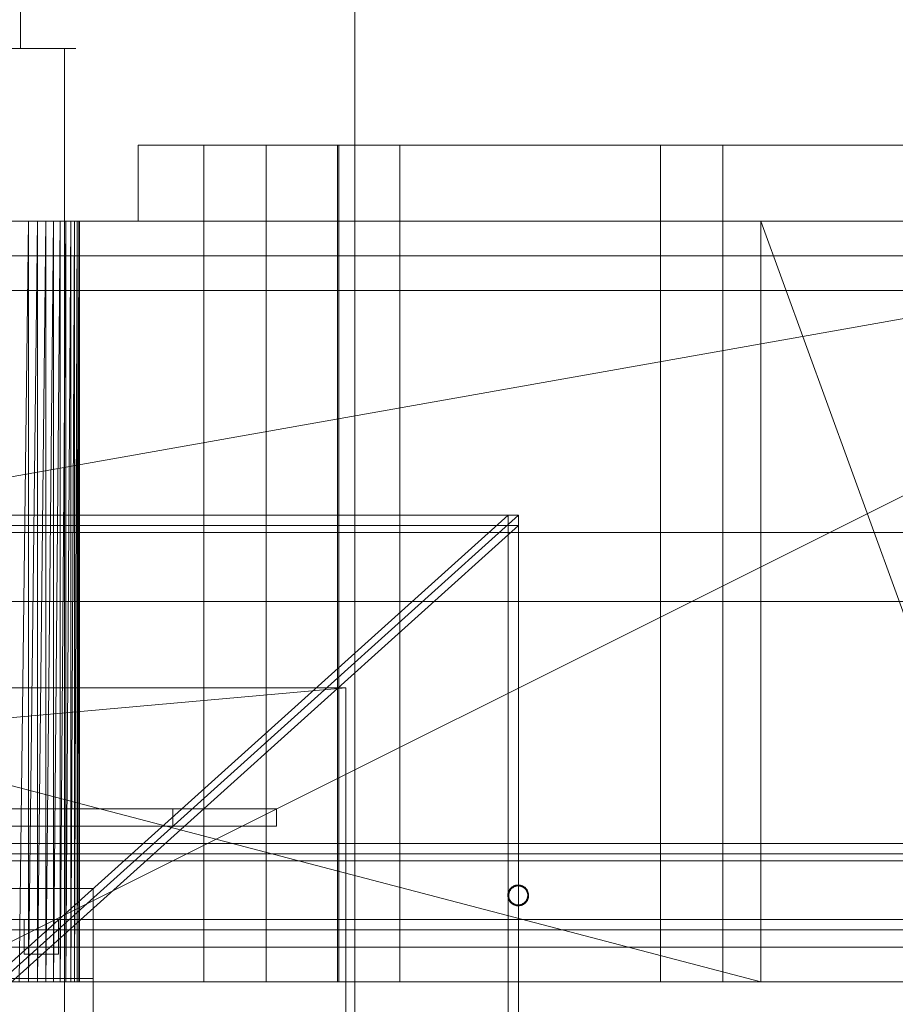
# Model space of a CAD drawing. Header units: millimetres. Extents: x -1970 to 61924, y -58230 to 6847.
# Tile 586 of 656: x 25056 to 25309, y -17796 to -17512. Entities that reach past the tile are written whole.
import ezdxf

# ---------------------------------------------------------------- set-up
doc = ezdxf.new("R2010")
doc.units = ezdxf.units.MM
for name, color, linetype, lineweight in [('COTAS_P', 1, 'Continuous', 0), ('superior_briquetadora', 7, 'Continuous', 0), ('superior_C02-briq', 7, 'Continuous', 0), ('superior_C05', 7, 'Continuous', 0)]:
    doc.layers.add(name, color=color, linetype=linetype, lineweight=lineweight)
doc.dimstyles.new('R19_100', dxfattribs={"dimtxt": 250, "dimasz": 150, "dimexe": 150, "dimexo": 80, "dimgap": 100, "dimtad": 1, "dimtih": 1, "dimtoh": 1, "dimdsep": 46, "dimcen": 0.09, "dimadec": 0, "dimazin": 0, "dimtfac": 1, "dimtdec": 4, "dimtofl": 0, "dimtmove": 0, "dimatfit": 3, "dimfxl": 1, "dimtolj": 1, "dimtzin": 0, "dimarcsym": 0})

# ---------------------------------------------------------------- blocks, each defined once
blk = doc.blocks.new('DIM_R26_29')
at = {"layer": 'COTAS_P'}
for p, q in [((24250.07, -17080), (24400.07, -17035)), ((26750.07, -17080), (26600.07, -17035)), ((24250.07, -17980), (24250.07, -17080)), ((24250.07, -17080), (26750.07, -17080)), ((24250.07, -17080), (24400.07, -17125)), ((26750.07, -17080), (26600.07, -17125)), ((26750.07, -17980), (26750.07, -17080))]:
    blk.add_line(p, q, dxfattribs=at)
blk.add_text('2500 P', height=250, dxfattribs=at).set_placement((25500.07, -16980))

msp = doc.modelspace()

# ---------------------------------------------------------------- linework, layer by layer
at = {"layer": 'superior_briquetadora'}
for p, q in [((25152.685, -17250), (25152.685, -17800)), ((25056.004, -17280), (25056.004, -17520)), ((25046.788, -17520), (25059.697, -17520)), ((25060.338, -17520), (25047.587, -17520)), ((25050.986, -17520), (25056.004, -17520)), ((25056.202, -17520), (25051.343, -17520)), ((25056.004, -17520), (25057.866, -17520)), ((25057.866, -17520), (25056.202, -17520)), ((25059.697, -17520), (25068.718, -17520)), ((25069.074, -17520), (25060.338, -17520)), ((25068.718, -17520), (25072.065, -17520)), ((25068.718, -17520), (25068.718, -17800)), ((25072.065, -17520), (25069.074, -17520)), ((25090.067, -17548), (25091.234, -17548)), ((25090.067, -17548), (25090.067, -17570)), ((25091.234, -17548), (25094.717, -17548)), ((25094.717, -17548), (25100.465, -17548)), ((25100.465, -17548), (25108.395, -17548)), ((25108.395, -17548), (25118.39, -17548)), ((25109.067, -17790), (25109.067, -17548)), ((25109.959, -17548), (25109.067, -17548)), ((25112.456, -17548), (25109.959, -17548)), ((25116.065, -17548), (25112.456, -17548)), ((25120.07, -17548), (25116.065, -17548)), ((25118.39, -17548), (25130.306, -17548)), ((25123.679, -17548), (25120.07, -17548)), ((25126.176, -17548), (25123.679, -17548)), ((25127.067, -17548), (25126.176, -17548)), ((25127.067, -17790), (25127.067, -17548)), ((25130.306, -17548), (25143.968, -17548)), ((25143.968, -17548), (25159.177, -17548)), ((25147.729, -17790), (25147.729, -17548)), ((25148.621, -17548), (25147.729, -17548)), ((25148.067, -17548), (25148.067, -17790)), ((25149.804, -17548), (25148.067, -17548)), ((25151.118, -17548), (25148.621, -17548)), ((25154.955, -17548), (25149.804, -17548)), ((25154.727, -17548), (25151.118, -17548)), ((25158.732, -17548), (25154.727, -17548)), ((25163.345, -17548), (25154.955, -17548)), ((25162.341, -17548), (25158.732, -17548)), ((25159.177, -17548), (25175.712, -17548)), ((25164.838, -17548), (25162.341, -17548)), ((25174.689, -17548), (25163.345, -17548)), ((25165.729, -17548), (25164.838, -17548)), ((25165.729, -17790), (25165.729, -17548)), ((25188.599, -17548), (25174.689, -17548)), ((25175.712, -17548), (25193.331, -17548)), ((25204.602, -17548), (25188.599, -17548)), ((25193.331, -17548), (25211.777, -17548)), ((25222.154, -17548), (25204.602, -17548)), ((25211.777, -17548), (25230.782, -17548)), ((25240.656, -17548), (25222.154, -17548)), ((25230.782, -17548), (25250.067, -17548)), ((25259.479, -17548), (25240.656, -17548)), ((25241.067, -17790), (25241.067, -17548)), ((25241.959, -17548), (25241.067, -17548)), ((25244.456, -17548), (25241.959, -17548)), ((25248.065, -17548), (25244.456, -17548)), ((25252.07, -17548), (25248.065, -17548)), ((25250.067, -17548), (25269.353, -17548)), ((25255.679, -17548), (25252.07, -17548)), ((25258.176, -17548), (25255.679, -17548)), ((25259.067, -17548), (25258.176, -17548)), ((25259.067, -17790), (25259.067, -17548)), ((25277.981, -17548), (25259.479, -17548)), ((25269.353, -17548), (25288.358, -17548)), ((25295.533, -17548), (25277.981, -17548)), ((25288.358, -17548), (25306.804, -17548)), ((25311.536, -17548), (25295.533, -17548)), ((25306.804, -17548), (25324.423, -17548)), ((23750.067, -17570), (25950.067, -17570)), ((23870.067, -17570), (25830.067, -17570)), ((25470.067, -17570), (24230.067, -17790)), ((25470.067, -17570), (24230.067, -17570)), ((25470.067, -17570), (24243.401, -17570)), ((25746.067, -17570), (24243.401, -17570)), ((24430.067, -17570), (25270.067, -17570)), ((24430.067, -17570), (25270.067, -17790)), ((25270.067, -17570), (24663.302, -17570)), ((25270.067, -17570), (24666.505, -17570)), ((25470.067, -17570), (25030.067, -17570)), ((25058.401, -17570), (25030.067, -17570)), ((25061.002, -17570), (25030.067, -17570)), ((25063.402, -17570), (25030.067, -17570)), ((25065.577, -17570), (25030.067, -17570)), ((25350.067, -17570), (25030.067, -17570)), ((25470.067, -17570), (25030.067, -17790)), ((25036.833, -17570), (25270.067, -17570)), ((25040.067, -17570), (25270.067, -17570)), ((25043.302, -17570), (25270.067, -17570)), ((25046.505, -17570), (25270.067, -17570)), ((25049.647, -17570), (25270.067, -17570)), ((25052.696, -17570), (25270.067, -17570)), ((25058.401, -17570), (25055.624, -17790)), ((25058.401, -17570), (25055.624, -17570)), ((25055.624, -17570), (25270.067, -17570)), ((25061.002, -17570), (25058.401, -17790)), ((25058.401, -17570), (25058.401, -17790)), ((25061.002, -17570), (25058.401, -17570)), ((25058.401, -17570), (25270.067, -17570)), ((25063.402, -17570), (25061.002, -17790)), ((25061.002, -17570), (25061.002, -17790)), ((25063.402, -17570), (25061.002, -17570)), ((25061.002, -17570), (25270.067, -17570)), ((25065.577, -17570), (25063.402, -17790)), ((25063.402, -17570), (25063.402, -17790)), ((25065.577, -17570), (25063.402, -17570)), ((25063.402, -17570), (25270.067, -17570)), ((25067.506, -17570), (25065.577, -17790)), ((25065.577, -17790), (25065.577, -17570)), ((25067.506, -17570), (25065.577, -17570)), ((25065.577, -17570), (25270.067, -17570)), ((25065.577, -17570), (25350.067, -17570)), ((25069.171, -17570), (25067.506, -17790)), ((25067.506, -17790), (25067.506, -17570)), ((25069.171, -17570), (25067.506, -17570)), ((25067.506, -17570), (25270.067, -17570)), ((25067.506, -17570), (25350.067, -17570)), ((25070.556, -17570), (25069.171, -17790)), ((25069.171, -17790), (25069.171, -17570)), ((25070.556, -17570), (25069.171, -17570)), ((25069.171, -17570), (25270.067, -17570)), ((25069.171, -17570), (25350.067, -17570)), ((25071.647, -17570), (25070.556, -17790)), ((25070.556, -17790), (25070.556, -17570)), ((25071.647, -17570), (25070.556, -17570)), ((25070.556, -17570), (25270.067, -17570)), ((25070.556, -17570), (25350.067, -17570)), ((25072.433, -17570), (25071.647, -17790)), ((25071.647, -17790), (25071.647, -17570)), ((25072.433, -17570), (25071.647, -17570)), ((25071.647, -17570), (25270.067, -17570)), ((25071.647, -17570), (25350.067, -17570)), ((25072.909, -17570), (25072.433, -17790)), ((25072.433, -17790), (25072.433, -17570)), ((25072.909, -17570), (25072.433, -17570)), ((25072.433, -17570), (25270.067, -17570)), ((25073.067, -17570), (25072.909, -17790)), ((25072.909, -17790), (25072.909, -17570)), ((25073.067, -17570), (25072.909, -17570)), ((25072.909, -17570), (25270.067, -17570)), ((25073.067, -17790), (25073.067, -17570)), ((25270.067, -17570), (25073.067, -17570)), ((25090.067, -17570), (25091.234, -17570)), ((25091.234, -17570), (25094.717, -17570)), ((25094.717, -17570), (25100.465, -17570)), ((25100.465, -17570), (25108.395, -17570)), ((25108.395, -17570), (25118.39, -17570)), ((25118.39, -17570), (25130.306, -17570)), ((25130.306, -17570), (25143.968, -17570)), ((25143.968, -17570), (25159.177, -17570)), ((25159.177, -17570), (25175.712, -17570)), ((25175.712, -17570), (25193.331, -17570)), ((25193.331, -17570), (25211.777, -17570)), ((25211.777, -17570), (25230.782, -17570)), ((25230.782, -17570), (25250.067, -17570)), ((25250.067, -17570), (25269.353, -17570)), ((25269.353, -17570), (25288.358, -17570)), ((25270.067, -17570), (25350.067, -17570)), ((25270.067, -17790), (25270.067, -17570)), ((25270.067, -17570), (25350.067, -17790)), ((25288.358, -17570), (25306.804, -17570)), ((25306.804, -17570), (25324.423, -17570)), ((23900.067, -17580), (25800.067, -17580)), ((23900.067, -17590), (25800.067, -17590)), ((24500.067, -17655), (25200.067, -17655)), ((25047.067, -17790), (25197.067, -17655)), ((25050.067, -17790), (25200.067, -17655)), ((25197.067, -17655), (25197.067, -18305)), ((25200.067, -17655), (25197.067, -17655)), ((25200.067, -17655), (25200.067, -18305)), ((25200.067, -17655), (25200.067, -17658)), ((23900.067, -17660), (25800.067, -17660)), ((24500.067, -17658), (25200.067, -17658)), ((25200.067, -17658), (25050.067, -17793)), ((25950.067, -17680), (23750.067, -17680)), ((24150.067, -17680), (25950.067, -17680)), ((24150.067, -17680), (25800.067, -17680)), ((24570.067, -17740), (25130.067, -17740)), ((25100.067, -17745), (25100.067, -17740)), ((25100.067, -17740), (25130.067, -17740)), ((25130.067, -17740), (25130.067, -17745)), ((25130.067, -17745), (24570.067, -17745)), ((25130.067, -17745), (25100.067, -17745)), ((24623.067, -17763), (25077.067, -17763)), ((25077.067, -17763), (25077.067, -17789)), ((25057.067, -17782), (25057.067, -17772)), ((25057.067, -17772), (25067.067, -17772)), ((25067.067, -17772), (25067.067, -17782)), ((25067.067, -17782), (25057.067, -17782)), ((25830.067, -17790), (23870.067, -17790)), ((23954.067, -17790), (25456.734, -17790)), ((24230.067, -17790), (25470.067, -17790)), ((24230.067, -17790), (25456.734, -17790)), ((25270.067, -17790), (24430.067, -17790)), ((25077.067, -17789), (24623.067, -17789)), ((25030.067, -17790), (25470.067, -17790)), ((25350.067, -17790), (25030.067, -17790)), ((25063.402, -17790), (25030.067, -17790)), ((25030.067, -17790), (25065.577, -17790)), ((25061.002, -17790), (25030.067, -17790)), ((25058.401, -17790), (25030.067, -17790)), ((25270.067, -17790), (25036.833, -17790)), ((25270.067, -17790), (25040.067, -17790)), ((25270.067, -17790), (25043.302, -17790)), ((25270.067, -17790), (25046.505, -17790)), ((25270.067, -17790), (25049.647, -17790)), ((25051.067, -17789), (25077.067, -17789)), ((25270.067, -17790), (25052.696, -17790)), ((25055.624, -17790), (25058.401, -17790)), ((25270.067, -17790), (25055.624, -17790)), ((25058.401, -17790), (25061.002, -17790)), ((25270.067, -17790), (25058.401, -17790)), ((25061.002, -17790), (25063.402, -17790)), ((25270.067, -17790), (25061.002, -17790)), ((25063.402, -17790), (25065.577, -17790)), ((25270.067, -17790), (25063.402, -17790)), ((25065.577, -17790), (25067.506, -17790)), ((25350.067, -17790), (25065.577, -17790)), ((25270.067, -17790), (25065.577, -17790)), ((25067.506, -17790), (25069.171, -17790)), ((25350.067, -17790), (25067.506, -17790)), ((25270.067, -17790), (25067.506, -17790)), ((25069.171, -17790), (25070.556, -17790)), ((25350.067, -17790), (25069.171, -17790)), ((25270.067, -17790), (25069.171, -17790)), ((25070.556, -17790), (25071.647, -17790)), ((25350.067, -17790), (25070.556, -17790)), ((25270.067, -17790), (25070.556, -17790)), ((25071.647, -17790), (25072.433, -17790)), ((25071.647, -17790), (25350.067, -17790)), ((25270.067, -17790), (25071.647, -17790)), ((25072.433, -17790), (25072.909, -17790)), ((25270.067, -17790), (25072.433, -17790)), ((25072.909, -17790), (25073.067, -17790)), ((25270.067, -17790), (25072.909, -17790)), ((25270.067, -17790), (25073.067, -17790)), ((25077.067, -17789), (25077.067, -18171)), ((25109.959, -17790), (25109.067, -17790)), ((25112.456, -17790), (25109.959, -17790)), ((25116.065, -17790), (25112.456, -17790)), ((25120.07, -17790), (25116.065, -17790)), ((25123.679, -17790), (25120.07, -17790)), ((25126.176, -17790), (25123.679, -17790)), ((25127.067, -17790), (25126.176, -17790)), ((25148.621, -17790), (25147.729, -17790)), ((25149.804, -17790), (25148.067, -17790)), ((25151.118, -17790), (25148.621, -17790)), ((25154.955, -17790), (25149.804, -17790)), ((25154.727, -17790), (25151.118, -17790)), ((25158.732, -17790), (25154.727, -17790)), ((25163.345, -17790), (25154.955, -17790)), ((25162.341, -17790), (25158.732, -17790)), ((25164.838, -17790), (25162.341, -17790)), ((25174.689, -17790), (25163.345, -17790)), ((25165.729, -17790), (25164.838, -17790)), ((25188.599, -17790), (25174.689, -17790)), ((25204.602, -17790), (25188.599, -17790)), ((25222.154, -17790), (25204.602, -17790)), ((25240.656, -17790), (25222.154, -17790)), ((25259.479, -17790), (25240.656, -17790)), ((25241.959, -17790), (25241.067, -17790)), ((25244.456, -17790), (25241.959, -17790)), ((25248.065, -17790), (25244.456, -17790)), ((25252.07, -17790), (25248.065, -17790)), ((25255.679, -17790), (25252.07, -17790)), ((25258.176, -17790), (25255.679, -17790)), ((25259.067, -17790), (25258.176, -17790)), ((25277.981, -17790), (25259.479, -17790)), ((25350.067, -17790), (25270.067, -17790)), ((25295.533, -17790), (25277.981, -17790)), ((25311.536, -17790), (25295.533, -17790))]:
    msp.add_line(p, q, dxfattribs=at)
at = {"layer": 'superior_C02-briq'}
for p, q in [((24550.067, -17705), (25150.067, -17705)), ((24925.067, -17725), (25150.067, -17705)), ((25150.067, -17705), (25150.067, -18255))]:
    msp.add_line(p, q, dxfattribs=at)
at = {"layer": 'superior_C05'}
for p, q in [((24310.067, -17750), (26690.067, -17750)), ((24310.067, -17753), (26690.067, -17753)), ((24300.067, -17755), (26700.067, -17755)), ((24310.067, -17755), (26690.067, -17755)), ((24900.317, -17755), (25499.567, -17755)), ((25197.743, -17762.959), (25197.644, -17763.072)), ((25197.848, -17762.852), (25197.743, -17762.959)), ((25197.957, -17762.751), (25197.848, -17762.852)), ((25198.072, -17762.655), (25197.957, -17762.751)), ((25198.123, -17762.938), (25198.022, -17763.031)), ((25198.191, -17762.564), (25198.072, -17762.655)), ((25198.228, -17762.85), (25198.123, -17762.938)), ((25198.315, -17762.48), (25198.191, -17762.564)), ((25198.337, -17762.767), (25198.228, -17762.85)), ((25198.442, -17762.402), (25198.315, -17762.48)), ((25198.45, -17762.69), (25198.337, -17762.767)), ((25198.574, -17762.33), (25198.442, -17762.402)), ((25198.567, -17762.618), (25198.45, -17762.69)), ((25198.688, -17762.553), (25198.567, -17762.618)), ((25198.709, -17762.265), (25198.574, -17762.33)), ((25198.811, -17762.493), (25198.688, -17762.553)), ((25198.846, -17762.207), (25198.709, -17762.265)), ((25198.938, -17762.44), (25198.811, -17762.493)), ((25198.987, -17762.156), (25198.846, -17762.207)), ((25199.067, -17762.393), (25198.938, -17762.44)), ((25199.13, -17762.112), (25198.987, -17762.156)), ((25199.198, -17762.353), (25199.067, -17762.393)), ((25199.275, -17762.075), (25199.13, -17762.112)), ((25199.331, -17762.319), (25199.198, -17762.353)), ((25199.422, -17762.046), (25199.275, -17762.075)), ((25199.465, -17762.292), (25199.331, -17762.319)), ((25199.569, -17762.023), (25199.422, -17762.046)), ((25199.601, -17762.271), (25199.465, -17762.292)), ((25199.718, -17762.008), (25199.569, -17762.023)), ((25199.737, -17762.258), (25199.601, -17762.271)), ((25199.868, -17762.001), (25199.718, -17762.008)), ((25199.874, -17762.251), (25199.737, -17762.258)), ((25200.017, -17762.001), (25199.868, -17762.001)), ((25200.011, -17762.251), (25199.874, -17762.251)), ((25200.148, -17762.258), (25200.011, -17762.251)), ((25200.167, -17762.008), (25200.017, -17762.001)), ((25200.284, -17762.271), (25200.148, -17762.258)), ((25200.316, -17762.023), (25200.167, -17762.008)), ((25200.42, -17762.292), (25200.284, -17762.271)), ((25200.463, -17762.046), (25200.316, -17762.023)), ((25200.554, -17762.319), (25200.42, -17762.292)), ((25200.61, -17762.075), (25200.463, -17762.046)), ((25200.687, -17762.353), (25200.554, -17762.319)), ((25200.755, -17762.112), (25200.61, -17762.075)), ((25200.818, -17762.393), (25200.687, -17762.353)), ((25200.898, -17762.156), (25200.755, -17762.112)), ((25200.947, -17762.44), (25200.818, -17762.393)), ((25201.039, -17762.207), (25200.898, -17762.156)), ((25201.074, -17762.493), (25200.947, -17762.44)), ((25201.176, -17762.265), (25201.039, -17762.207)), ((25201.197, -17762.553), (25201.074, -17762.493)), ((25201.311, -17762.33), (25201.176, -17762.265)), ((25201.317, -17762.618), (25201.197, -17762.553)), ((25201.442, -17762.402), (25201.311, -17762.33)), ((25201.434, -17762.69), (25201.317, -17762.618)), ((25201.548, -17762.767), (25201.434, -17762.69)), ((25201.57, -17762.48), (25201.442, -17762.402)), ((25201.657, -17762.85), (25201.548, -17762.767)), ((25201.694, -17762.564), (25201.57, -17762.48)), ((25201.762, -17762.938), (25201.657, -17762.85)), ((25201.813, -17762.655), (25201.694, -17762.564)), ((25201.863, -17763.031), (25201.762, -17762.938)), ((25201.928, -17762.751), (25201.813, -17762.655)), ((25202.037, -17762.852), (25201.928, -17762.751)), ((25202.142, -17762.959), (25202.037, -17762.852)), ((25202.241, -17763.072), (25202.142, -17762.959)), ((25196.946, -17764.85), (25196.942, -17765)), ((25196.942, -17765), (25196.946, -17765.15)), ((25196.957, -17764.701), (25196.946, -17764.85)), ((25196.946, -17765.15), (25196.957, -17765.299)), ((25196.976, -17764.553), (25196.957, -17764.701)), ((25196.957, -17765.299), (25196.976, -17765.447)), ((25197.002, -17764.406), (25196.976, -17764.553)), ((25196.976, -17765.447), (25197.002, -17765.594)), ((25197.035, -17764.26), (25197.002, -17764.406)), ((25197.002, -17765.594), (25197.035, -17765.74)), ((25197.076, -17764.116), (25197.035, -17764.26)), ((25197.035, -17765.74), (25197.076, -17765.884)), ((25197.123, -17763.974), (25197.076, -17764.116)), ((25197.178, -17763.835), (25197.123, -17763.974)), ((25197.24, -17763.698), (25197.178, -17763.835)), ((25197.196, -17764.863), (25197.192, -17765)), ((25197.192, -17765), (25197.196, -17765.137)), ((25197.206, -17764.726), (25197.196, -17764.863)), ((25197.196, -17765.137), (25197.206, -17765.274)), ((25197.223, -17764.59), (25197.206, -17764.726)), ((25197.206, -17765.274), (25197.223, -17765.41)), ((25197.247, -17764.455), (25197.223, -17764.59)), ((25197.223, -17765.41), (25197.247, -17765.545)), ((25197.308, -17763.565), (25197.24, -17763.698)), ((25197.278, -17764.321), (25197.247, -17764.455)), ((25197.247, -17765.545), (25197.278, -17765.679)), ((25197.315, -17764.189), (25197.278, -17764.321)), ((25197.278, -17765.679), (25197.315, -17765.811)), ((25197.383, -17763.436), (25197.308, -17763.565)), ((25197.358, -17764.059), (25197.315, -17764.189)), ((25197.315, -17765.811), (25197.358, -17765.941)), ((25197.408, -17763.932), (25197.358, -17764.059)), ((25197.464, -17763.31), (25197.383, -17763.436)), ((25197.465, -17763.807), (25197.408, -17763.932)), ((25197.551, -17763.189), (25197.464, -17763.31)), ((25197.527, -17763.685), (25197.465, -17763.807)), ((25197.596, -17763.566), (25197.527, -17763.685)), ((25197.644, -17763.072), (25197.551, -17763.189)), ((25197.67, -17763.451), (25197.596, -17763.566)), ((25197.75, -17763.34), (25197.67, -17763.451)), ((25197.836, -17763.232), (25197.75, -17763.34)), ((25197.927, -17763.13), (25197.836, -17763.232)), ((25198.022, -17763.031), (25197.927, -17763.13)), ((25201.958, -17763.13), (25201.863, -17763.031)), ((25202.049, -17763.232), (25201.958, -17763.13)), ((25202.135, -17763.34), (25202.049, -17763.232)), ((25202.215, -17763.451), (25202.135, -17763.34)), ((25202.289, -17763.566), (25202.215, -17763.451)), ((25202.334, -17763.189), (25202.241, -17763.072)), ((25202.358, -17763.685), (25202.289, -17763.566)), ((25202.421, -17763.31), (25202.334, -17763.189)), ((25202.42, -17763.807), (25202.358, -17763.685)), ((25202.477, -17763.932), (25202.42, -17763.807)), ((25202.502, -17763.436), (25202.421, -17763.31)), ((25202.527, -17764.059), (25202.477, -17763.932)), ((25202.577, -17763.565), (25202.502, -17763.436)), ((25202.57, -17764.189), (25202.527, -17764.059)), ((25202.527, -17765.941), (25202.57, -17765.811)), ((25202.607, -17764.321), (25202.57, -17764.189)), ((25202.57, -17765.811), (25202.607, -17765.679)), ((25202.645, -17763.698), (25202.577, -17763.565)), ((25202.638, -17764.455), (25202.607, -17764.321)), ((25202.607, -17765.679), (25202.638, -17765.545)), ((25202.662, -17764.59), (25202.638, -17764.455)), ((25202.638, -17765.545), (25202.662, -17765.41)), ((25202.707, -17763.835), (25202.645, -17763.698)), ((25202.679, -17764.726), (25202.662, -17764.59)), ((25202.662, -17765.41), (25202.679, -17765.274)), ((25202.689, -17764.863), (25202.679, -17764.726)), ((25202.679, -17765.274), (25202.689, -17765.137)), ((25202.692, -17765), (25202.689, -17764.863)), ((25202.692, -17765), (25202.689, -17765.137)), ((25202.762, -17763.974), (25202.707, -17763.835)), ((25202.809, -17764.116), (25202.762, -17763.974)), ((25202.85, -17764.26), (25202.809, -17764.116)), ((25202.809, -17765.884), (25202.85, -17765.74)), ((25202.883, -17764.406), (25202.85, -17764.26)), ((25202.85, -17765.74), (25202.883, -17765.594)), ((25202.909, -17764.553), (25202.883, -17764.406)), ((25202.883, -17765.594), (25202.909, -17765.447)), ((25202.928, -17764.701), (25202.909, -17764.553)), ((25202.909, -17765.447), (25202.928, -17765.299)), ((25202.939, -17764.85), (25202.928, -17764.701)), ((25202.928, -17765.299), (25202.939, -17765.15)), ((25202.942, -17765), (25202.939, -17764.85)), ((25202.942, -17765), (25202.939, -17765.15)), ((25197.076, -17765.884), (25197.123, -17766.026)), ((25197.123, -17766.026), (25197.178, -17766.165)), ((25197.178, -17766.165), (25197.24, -17766.302)), ((25197.24, -17766.302), (25197.308, -17766.435)), ((25197.308, -17766.435), (25197.383, -17766.564)), ((25197.358, -17765.941), (25197.408, -17766.068)), ((25197.383, -17766.564), (25197.464, -17766.69)), ((25197.408, -17766.068), (25197.465, -17766.193)), ((25197.464, -17766.69), (25197.551, -17766.811)), ((25197.465, -17766.193), (25197.527, -17766.315)), ((25197.527, -17766.315), (25197.596, -17766.434)), ((25197.551, -17766.811), (25197.644, -17766.928)), ((25197.596, -17766.434), (25197.67, -17766.549)), ((25197.644, -17766.928), (25197.743, -17767.041)), ((25197.67, -17766.549), (25197.75, -17766.66)), ((25197.743, -17767.041), (25197.848, -17767.148)), ((25197.75, -17766.66), (25197.836, -17766.768)), ((25197.836, -17766.768), (25197.927, -17766.87)), ((25197.848, -17767.148), (25197.957, -17767.249)), ((25197.927, -17766.87), (25198.022, -17766.969)), ((25197.957, -17767.249), (25198.072, -17767.345)), ((25198.022, -17766.969), (25198.123, -17767.062)), ((25198.072, -17767.345), (25198.191, -17767.436)), ((25198.123, -17767.062), (25198.228, -17767.15)), ((25198.191, -17767.436), (25198.315, -17767.52)), ((25198.228, -17767.15), (25198.337, -17767.233)), ((25198.315, -17767.52), (25198.442, -17767.598)), ((25198.337, -17767.233), (25198.45, -17767.31)), ((25198.442, -17767.598), (25198.574, -17767.67)), ((25198.45, -17767.31), (25198.567, -17767.382)), ((25198.567, -17767.382), (25198.688, -17767.447)), ((25198.574, -17767.67), (25198.709, -17767.735)), ((25198.688, -17767.447), (25198.811, -17767.507)), ((25198.709, -17767.735), (25198.846, -17767.793)), ((25198.811, -17767.507), (25198.938, -17767.56)), ((25198.846, -17767.793), (25198.987, -17767.844)), ((25198.938, -17767.56), (25199.067, -17767.607)), ((25198.987, -17767.844), (25199.13, -17767.888)), ((25199.067, -17767.607), (25199.198, -17767.647)), ((25199.13, -17767.888), (25199.275, -17767.925)), ((25199.198, -17767.647), (25199.331, -17767.681)), ((25199.275, -17767.925), (25199.422, -17767.954)), ((25199.331, -17767.681), (25199.465, -17767.708)), ((25199.422, -17767.954), (25199.569, -17767.977)), ((25199.465, -17767.708), (25199.601, -17767.729)), ((25199.569, -17767.977), (25199.718, -17767.992)), ((25199.601, -17767.729), (25199.737, -17767.742)), ((25199.718, -17767.992), (25199.868, -17767.999)), ((25199.737, -17767.742), (25199.874, -17767.749)), ((25199.868, -17767.999), (25200.017, -17767.999)), ((25199.874, -17767.749), (25200.011, -17767.749)), ((25200.011, -17767.749), (25200.148, -17767.742)), ((25200.017, -17767.999), (25200.167, -17767.992)), ((25200.148, -17767.742), (25200.284, -17767.729)), ((25200.167, -17767.992), (25200.316, -17767.977)), ((25200.284, -17767.729), (25200.42, -17767.708)), ((25200.316, -17767.977), (25200.463, -17767.954)), ((25200.42, -17767.708), (25200.554, -17767.681)), ((25200.463, -17767.954), (25200.61, -17767.925)), ((25200.554, -17767.681), (25200.687, -17767.647)), ((25200.61, -17767.925), (25200.755, -17767.888)), ((25200.687, -17767.647), (25200.818, -17767.607)), ((25200.755, -17767.888), (25200.898, -17767.844)), ((25200.818, -17767.607), (25200.947, -17767.56)), ((25200.898, -17767.844), (25201.039, -17767.793)), ((25200.947, -17767.56), (25201.074, -17767.507)), ((25201.039, -17767.793), (25201.176, -17767.735)), ((25201.074, -17767.507), (25201.197, -17767.447)), ((25201.176, -17767.735), (25201.311, -17767.67)), ((25201.197, -17767.447), (25201.317, -17767.382)), ((25201.311, -17767.67), (25201.442, -17767.598)), ((25201.317, -17767.382), (25201.434, -17767.31)), ((25201.434, -17767.31), (25201.548, -17767.233)), ((25201.442, -17767.598), (25201.57, -17767.52)), ((25201.548, -17767.233), (25201.657, -17767.15)), ((25201.57, -17767.52), (25201.694, -17767.436)), ((25201.657, -17767.15), (25201.762, -17767.062)), ((25201.694, -17767.436), (25201.813, -17767.345)), ((25201.762, -17767.062), (25201.863, -17766.969)), ((25201.813, -17767.345), (25201.928, -17767.249)), ((25201.863, -17766.969), (25201.958, -17766.87)), ((25201.928, -17767.249), (25202.037, -17767.148)), ((25201.958, -17766.87), (25202.049, -17766.768)), ((25202.037, -17767.148), (25202.142, -17767.041)), ((25202.049, -17766.768), (25202.135, -17766.66)), ((25202.135, -17766.66), (25202.215, -17766.549)), ((25202.142, -17767.041), (25202.241, -17766.928)), ((25202.215, -17766.549), (25202.289, -17766.434)), ((25202.241, -17766.928), (25202.334, -17766.811)), ((25202.289, -17766.434), (25202.358, -17766.315)), ((25202.334, -17766.811), (25202.421, -17766.69)), ((25202.358, -17766.315), (25202.42, -17766.193)), ((25202.42, -17766.193), (25202.477, -17766.068)), ((25202.421, -17766.69), (25202.502, -17766.564)), ((25202.477, -17766.068), (25202.527, -17765.941)), ((25202.502, -17766.564), (25202.577, -17766.435)), ((25202.577, -17766.435), (25202.645, -17766.302)), ((25202.645, -17766.302), (25202.707, -17766.165)), ((25202.707, -17766.165), (25202.762, -17766.026)), ((25202.762, -17766.026), (25202.809, -17765.884)), ((24310.067, -17772), (26690.067, -17772)), ((24310.067, -17775), (26690.067, -17775)), ((24250.067, -17780), (26750.067, -17780))]:
    msp.add_line(p, q, dxfattribs=at)

# ---------------------------------------------------------------- dimensions: what is measured, and where the dimension line sits
at = {"layer": 'COTAS_P'}
dim = msp.add_aligned_dim(p1=(24250.067, -17980), p2=(26750.067, -17980), distance=900, text='<> P', dimstyle='R19_100', dxfattribs=at)
dim.commit()
dim.dimension.update_dxf_attribs({"geometry": 'DIM_R26_29', "text_midpoint": (25500.067, -17080)})

doc.saveas('drawing.dxf')
